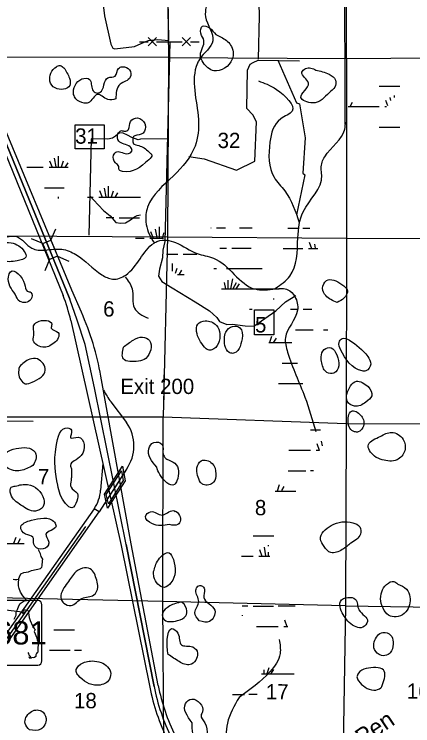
# Model space of a CAD drawing. Extents: x 408847 to 817539, y 923858 to 1151780.
# Drawn here: x 510743 to 522466, y 1031794 to 1052714 of the extents above; entities that cross this region are included whole.
import ezdxf

# ---------------------------------------------------------------- set-up
doc = ezdxf.new("R2010")
doc.units = 0
for name, color, linetype in [('Bridges', 7, 'Continuous'), ('County Seat Names', 7, 'Continuous'), ('Interstate Divided Highway Outline and Fill', 7, 'Continuous'), ('Interstates Related Text', 7, 'Continuous'), ('Lakes and Ponds', 7, 'Continuous'), ('Level 12', 7, 'Continuous'), ('Level 39', 7, 'Continuous'), ('Level 4', 7, 'Continuous'), ('Level 42', 7, 'Continuous'), ('Level 43', 7, 'Continuous'), ('Level 7', 7, 'Continuous'), ('Local Roads Improved', 7, 'Continuous'), ('Local Roads Paved', 7, 'Continuous'), ('Narrow River Creek and Branch and Slough', 7, 'Continuous'), ('Roadshields State Highways', 7, 'Continuous'), ('Section Lines', 7, 'Continuous'), ('State Route Divided Highway Outline and Fill', 7, 'Continuous'), ('State Routes Ramps', 7, 'Continuous'), ('Swamps', 7, 'Continuous'), ('Township  and Range lines', 7, 'Continuous')]:
    doc.layers.add(name, color=color, linetype=linetype)

msp = doc.modelspace()

# ---------------------------------------------------------------- linework, layer by layer
at = {"layer": 'Bridges'}
for p, q in [((511824, 1046071), (511963, 1046405)), ((511587, 1045974), (511253, 1046113)), ((512019, 1045598), (512353, 1045458)), ((511782, 1045500), (511642, 1045166)), ((513398, 1038607), (513925, 1039428)), ((513925, 1039428), (514003, 1038995)), ((514003, 1038995), (513490, 1038195)), ((513847, 1039029), (513497, 1038483)), ((513490, 1038195), (513398, 1038607))]:
    msp.add_line(p, q, dxfattribs=at)
msp.add_lwpolyline([(511782, 1045500), (511587, 1045974), (511824, 1046071), (512019, 1045598)], close=True, dxfattribs=at)
at = {"layer": 'County Seat Names'}
msp.add_line((515139, 1042112), (515139, 1041380), dxfattribs=at)
at = {"layer": 'Interstate Divided Highway Outline and Fill'}
for p, q in [((512434, 1044597), (509845, 1050840)), ((509614, 1050745), (512178, 1044443)), ((512718, 1043952), (512434, 1044597)), ((512405, 1043712), (513892, 1037092)), ((514186, 1037148), (513293, 1042072)), ((513892, 1037092), (514732, 1032929)), ((514977, 1032977), (514186, 1037148))]:
    msp.add_line(p, q, dxfattribs=at)
for centre, radius, start, end in [((507722, 1042660), 4800, 12.6604, 21.8014), ((505028, 1040573), 8400, 10.2817, 23.7202), ((520743, 1034106), 6125, 191.0816, 206.369), ((520743, 1034106), 5875, 191.0816, 206.369)]:
    msp.add_arc(centre, radius, start, end, dxfattribs=at)
at = {"layer": 'Lakes and Ponds'}
for p, q in [((514249, 1048902), (514275, 1048890)), ((510894, 1042349), (510894, 1042349)), ((510894, 1042349), (510894, 1042347)), ((515306, 1037710), (515306, 1037710))]:
    msp.add_line(p, q, dxfattribs=at)
for points in [[(516669, 1052121), (516485, 1052311), (516279, 1052367), (516234, 1052153), (516322, 1051939), (516220, 1051512), (516303, 1051292), (516617, 1051051), (517154, 1051389), (517109, 1051809), (516827, 1052040), (516669, 1052121)], [(512204, 1051140), (512092, 1051202), (511984, 1051172), (511793, 1050746), (511947, 1050547), (512379, 1050619), (512368, 1050831), (512204, 1051140)], [(513730, 1050225), (513857, 1050653), (514153, 1050863), (514135, 1051080), (513923, 1051170), (513813, 1051120), (513711, 1050894), (513499, 1050846), (513268, 1050418), (513154, 1050402), (513050, 1050490), (512958, 1050799), (512734, 1050811), (512533, 1050621), (512491, 1050358), (512557, 1050226), (512801, 1050104), (512919, 1050111), (513188, 1050356), (513494, 1050207), (513730, 1050225)], [(519619, 1051073), (519312, 1051118), (519205, 1051012), (519397, 1050691), (519175, 1050266), (519517, 1050108), (519621, 1050114), (520060, 1050456), (520170, 1050566), (520196, 1050778), (520008, 1050949), (519619, 1051073)], [(514733, 1048638), (514791, 1048579), (514701, 1048437), (513931, 1048093), (513831, 1048139), (513818, 1048241), (513720, 1048344), (513664, 1048568), (513760, 1048670), (514100, 1048618), (514208, 1048712), (514151, 1048814), (513818, 1048982), (513793, 1049193), (513895, 1049291), (513995, 1049275), (514103, 1049325), (514163, 1049565), (514372, 1049665), (514580, 1049502), (514606, 1049396), (514477, 1049184), (514247, 1049118), (514249, 1048902)], [(514275, 1048890), (514603, 1048759), (514733, 1048638)], [(510827, 1045460), (511083, 1045575), (510875, 1045906), (510655, 1045992), (510339, 1045955), (510216, 1045644), (510376, 1045484), (510827, 1045460)], [(510769, 1044480), (510911, 1044272), (511233, 1044328), (511232, 1044536), (511125, 1044574), (511048, 1044783), (510634, 1045142), (510572, 1044993), (510769, 1044480)], [(520238, 1044243), (520446, 1044371), (520545, 1044583), (520379, 1044770), (519929, 1044882), (519812, 1044656), (519904, 1044440), (520238, 1044243)], [(511790, 1042963), (512050, 1043243), (512039, 1043353), (511831, 1043480), (511845, 1043590), (511418, 1043664), (511312, 1043552), (511320, 1043328), (511304, 1043126), (511632, 1042923), (511790, 1042963)], [(516337, 1042927), (516447, 1042847), (516555, 1042847), (516748, 1043039), (516688, 1043566), (516360, 1043697), (516142, 1043599), (516107, 1043382), (516337, 1042927)], [(516933, 1042979), (517065, 1042770), (517166, 1042744), (517446, 1043174), (517383, 1043497), (517165, 1043537), (516970, 1043371), (516933, 1042979)], [(513953, 1042925), (513953, 1042583), (514395, 1042515), (514611, 1042597), (514720, 1043123), (514516, 1043222), (514246, 1043136), (513953, 1042925)], [(520603, 1043135), (520393, 1043183), (520299, 1043065), (520342, 1042854), (520978, 1042229), (521086, 1042227), (521231, 1042427), (521141, 1042653), (520603, 1043135)], [(519841, 1042288), (519941, 1042184), (520147, 1042160), (520290, 1042376), (520228, 1042696), (520062, 1042909), (519858, 1042853), (519770, 1042639), (519841, 1042288)], [(510894, 1042347), (510870, 1042148), (511069, 1041850), (511274, 1041895), (511656, 1042252), (511423, 1042578), (511198, 1042571), (510894, 1042349)], [(521156, 1041768), (520812, 1041922), (520529, 1041544), (520539, 1041336), (520755, 1041189), (521089, 1041311), (521259, 1041497), (521156, 1041768)], [(520834, 1041019), (520694, 1041057), (520562, 1040735), (520752, 1040438), (520864, 1040436), (521026, 1040750), (520834, 1041019)], [(512430, 1039350), (512398, 1039450), (512711, 1039736), (512619, 1040275), (512399, 1040261), (512423, 1040485), (512313, 1040550), (511974, 1040009), (512025, 1038865), (512252, 1038328), (512442, 1038200), (512585, 1038398), (512601, 1038626), (512413, 1038805), (512417, 1039011), (512424, 1039119), (512430, 1039350)], [(521303, 1040203), (521162, 1040063), (521337, 1039724), (521569, 1039616), (522002, 1039613), (522228, 1039881), (522183, 1040212), (521845, 1040421), (521510, 1040301), (521303, 1040203)], [(514934, 1039396), (515021, 1039186), (515455, 1038891), (515528, 1038998), (515468, 1039514), (515236, 1039633), (515132, 1039751), (515092, 1040066), (514846, 1040120), (514698, 1039934), (514934, 1039396)], [(511287, 1039445), (511359, 1039573), (511383, 1039778), (511189, 1039952), (510881, 1039957), (510556, 1039855), (510410, 1039540), (510718, 1039302), (510930, 1039295), (511287, 1039445)], [(516220, 1038945), (516302, 1038886), (516606, 1038958), (516673, 1039199), (516565, 1039509), (516241, 1039584), (516117, 1039379), (516220, 1038945)], [(510775, 1038839), (510657, 1038807), (510641, 1038601), (510941, 1038282), (511369, 1038107), (511581, 1038223), (511612, 1038455), (511138, 1038888), (510775, 1038839)], [(515306, 1037710), (515556, 1037713), (515634, 1037837), (515418, 1038120), (515092, 1037990), (514754, 1038087), (514605, 1037947), (514789, 1037738), (515306, 1037710)], [(511248, 1037835), (511037, 1037757), (510937, 1037645), (511077, 1037430), (511291, 1037342), (511323, 1037129), (511525, 1036985), (511747, 1037109), (511751, 1037217), (511674, 1037423), (511972, 1037663), (511926, 1037780), (511610, 1037898), (511248, 1037835)], [(520646, 1037163), (520926, 1037431), (520908, 1037641), (520702, 1037763), (520066, 1037680), (519753, 1037284), (519855, 1037065), (520059, 1036885), (520389, 1036974), (520646, 1037163)], [(514844, 1036327), (514854, 1036169), (515155, 1035862), (515354, 1036000), (515425, 1036681), (515301, 1036879), (514984, 1036673), (514844, 1036327)], [(512514, 1036281), (512752, 1036424), (512976, 1036407), (513168, 1036072), (513200, 1035866), (513087, 1035640), (512735, 1035540), (512414, 1035328), (512198, 1035400), (512122, 1035521), (512275, 1035951), (512514, 1036281)], [(522025, 1035961), (521913, 1036037), (521697, 1035951), (521551, 1035735), (521626, 1035184), (521808, 1035019), (522040, 1035007), (522262, 1035145), (522383, 1035586), (522279, 1035808), (522025, 1035961)], [(516187, 1034878), (516489, 1034861), (516644, 1035188), (516320, 1035567), (516338, 1035811), (516254, 1035913), (516148, 1035896), (516084, 1035779), (516170, 1035449), (516057, 1035120), (516187, 1034878)], [(520594, 1034828), (520997, 1034692), (521135, 1034862), (520883, 1035203), (520780, 1035511), (520554, 1035568), (520337, 1035452), (520343, 1035231), (520594, 1034828)], [(515571, 1035413), (515620, 1035428), (515812, 1035229), (515786, 1035023), (515550, 1034887), (515131, 1034942), (515099, 1035052), (515238, 1035266), (515571, 1035413)], [(515269, 1033892), (515599, 1033681), (515915, 1033591), (516137, 1033925), (515995, 1034110), (515659, 1034172), (515554, 1034519), (515372, 1034649), (515245, 1034341), (515269, 1033892)], [(521891, 1034258), (521815, 1034462), (521589, 1034539), (521335, 1034257), (521342, 1034032), (521542, 1033862), (521744, 1033890), (521843, 1033996), (521891, 1034258)], [(513035, 1033699), (512690, 1033602), (512564, 1033385), (512628, 1033277), (513182, 1032984), (513513, 1033122), (513581, 1033330), (513299, 1033655), (513035, 1033699)], [(521382, 1033511), (521600, 1033437), (521579, 1033006), (521525, 1032906), (521319, 1032844), (520873, 1033115), (520823, 1033228), (520867, 1033340), (521382, 1033511)], [(515973, 1031880), (516142, 1031347), (516246, 1031309), (516353, 1031878), (516237, 1032098), (516283, 1032208), (515969, 1032577), (515785, 1032447), (515973, 1031880)], [(511195, 1031670), (511521, 1031694), (511680, 1032008), (511540, 1032231), (511210, 1032189), (511063, 1031865), (511195, 1031670)]]:
    msp.add_spline(points, degree=3, dxfattribs=at)
at = {"layer": 'Level 12'}
msp.add_line((515472, 1038086), (515451, 1038112), dxfattribs=at)
at = {"layer": 'Level 39'}
for points in [[(512532, 1049461), (513391, 1049461), (513391, 1048761), (512532, 1048761)], [(517810, 1044021), (518382, 1044021), (518382, 1043289), (517810, 1043289)]]:
    msp.add_lwpolyline(points, close=True, dxfattribs=at)
at = {"layer": 'Level 4'}
for p, q in [((509730, 1050793), (512383, 1044334)), ((512383, 1044334), (509730, 1050793)), ((514037, 1037125), (514855, 1032953)), ((514037, 1037125), (514855, 1032953)), ((514855, 1032953), (514037, 1037125))]:
    msp.add_line(p, q, dxfattribs=at)
msp.add_lwpolyline([(514037, 1037125), (513107, 1041730), (512826, 1042999), (512597, 1043721), (512383, 1044334)], dxfattribs=at)
msp.add_arc((520743, 1034106), 6000, 191.0816, 206.369, dxfattribs=at)
msp.add_arc((520743, 1034106), 6000, 191.0816, 206.369, dxfattribs=at)
msp.add_arc((520743, 1034106), 6000, 191.0816, 206.369, dxfattribs=at)
at = {"layer": 'Level 7'}
for p, q in [((513451, 1038597), (513898, 1039294)), ((513898, 1039294), (513951, 1039005)), ((513951, 1039005), (513513, 1038323)), ((513513, 1038323), (513451, 1038597))]:
    msp.add_line(p, q, dxfattribs=at)
at = {"layer": 'Local Roads Improved'}
msp.add_lwpolyline([(519281, 1063186), (519069, 1057493), (518947, 1057209), (518476, 1056452), (517985, 1054866), (517904, 1054102), (517944, 1052670), (517914, 1051393)], dxfattribs=at)
at = {"layer": 'Local Roads Paved'}
for p, q in [((515295, 1051942), (515199, 1057466)), ((514431, 1051907), (514681, 1051907)), ((514681, 1052032), (514931, 1051782)), ((514931, 1052032), (514681, 1051782)), ((514931, 1051907), (515681, 1051907)), ((515681, 1052032), (515931, 1051782)), ((515931, 1052032), (515681, 1051782)), ((515931, 1051907), (516181, 1051907)), ((506041, 1040812), (511303, 1040747)), ((511539, 1036773), (511518, 1036851)), ((511589, 1036695), (511540, 1036772)), ((511561, 1036493), (511575, 1036643)), ((511575, 1036644), (511589, 1036692)), ((511253, 1036357), (511389, 1036392)), ((511389, 1036393), (511439, 1036400)), ((511540, 1036436), (511553, 1036456)), ((511554, 1036458), (511561, 1036493)), ((510880, 1036120), (510894, 1036170)), ((510894, 1036170), (510937, 1036262)), ((510939, 1036264), (511023, 1036299)), ((511024, 1036299), (511166, 1036321)), ((511167, 1036321), (511252, 1036357)), ((510715, 1036106), (510765, 1036099)), ((510765, 1036098), (510815, 1036098)), ((510816, 1036098), (510879, 1036104)), ((510873, 1035977), (510880, 1036120)), ((510873, 1035905), (510873, 1035976)), ((510887, 1035826), (510873, 1035904)), ((510930, 1035719), (510887, 1035826)), ((510994, 1035611), (510930, 1035718)), ((511066, 1035532), (510995, 1035610)), ((510880, 1035317), (510915, 1035388)), ((510917, 1035389), (510980, 1035431)), ((510980, 1035432), (511037, 1035467)), ((511038, 1035467), (511065, 1035481)), ((511104, 1035488), (511066, 1035532)), ((511067, 1035482), (511101, 1035482)), ((510801, 1035138), (510837, 1035209)), ((510801, 1035045), (510801, 1035137)), ((510837, 1035209), (510880, 1035317)), ((510744, 1034931), (510801, 1035043))]:
    msp.add_line(p, q, dxfattribs=at)
for points in [[(513768, 1054197), (513564, 1053988), (513507, 1053839), (513467, 1053522), (513405, 1053179), (513369, 1052913), (513400, 1052663), (513589, 1051834), (513640, 1051721), (513702, 1051696), (514285, 1051767), (514561, 1051890), (514694, 1051946), (514970, 1051967), (515295, 1051942)], [(515315, 1051892), (515172, 1046029), (515111, 1045777), (515101, 1045552), (515019, 1045214), (514988, 1045010), (515080, 1044856), (515387, 1044672), (516062, 1044263), (516491, 1043997), (516706, 1043802), (516778, 1043680), (516992, 1043588), (517166, 1043598), (517534, 1043557), (517790, 1043547), (518434, 1043997), (518721, 1044263), (519027, 1044447)], [(515244, 1049051), (514456, 1049041), (514385, 1049020), (514201, 1049092), (514078, 1049163), (513945, 1049215), (513843, 1049225), (513720, 1049133), (513638, 1049071), (513495, 1049041), (513004, 1049051), (512933, 1046217)], [(512962, 1047375), (513077, 1047260), (513373, 1046943), (513568, 1046790), (513731, 1046595), (513875, 1046575), (514018, 1046585), (514161, 1046667), (514284, 1046759), (514355, 1046800), (514457, 1046821)], [(511518, 1036852), (511468, 1036945), (511468, 1036945), (511460, 1036966)], [(511439, 1036400), (511511, 1036414), (511511, 1036414), (511539, 1036435)]]:
    msp.add_lwpolyline(points, dxfattribs=at)
for centre, start, end in [((511514, 1036850), 15.2478, 28.2887), ((511543, 1036774), 195.2478, 212.4581), ((511579, 1036643), 164.0622, 174.5624), ((511585, 1036693), 344.0622, 32.4581), ((511390, 1036389), 98.1341, 104.7507), ((511438, 1036404), 278.1341, 281.3155), ((511536, 1036438), 306.8837, 326.3232), ((511550, 1036459), 326.3232, 348.6956), ((511557, 1036494), 348.6956, 354.5624), ((510898, 1036169), 155.2358, 164.0622), ((510940, 1036260), 112.6301, 155.2358), ((511024, 1036295), 98.535, 112.6301), ((511165, 1036325), 278.535, 292.6301), ((511254, 1036353), 104.7507, 112.6301), ((510765, 1036102), 261.8659, 270), ((510815, 1036102), 270, 275.197), ((510877, 1035976), 177.139, 180), ((510884, 1036119), 164.0622, 177.139), ((510877, 1035905), 180, 190.2998), ((510891, 1035827), 190.2998, 201.7915), ((510934, 1035720), 201.7915, 210.951), ((510998, 1035613), 210.951, 222.2593), ((510919, 1035386), 123.7034, 153.4465), ((510982, 1035428), 122.0183, 123.7034), ((511040, 1035464), 116.5766, 122.0183), ((511067, 1035478), 90, 116.5766), ((511063, 1035529), 40.587, 42.2593), ((511101, 1035486), 270, 40.587), ((510805, 1035137), 153.4465, 180), ((510833, 1035211), 333.4465, 338.2085), ((510883, 1035315), 153.4465, 158.2085), ((510741, 1034932), 300.269, 333.4465), ((510797, 1035045), 333.4465, 0)]:
    msp.add_arc(centre, 4, start, end, dxfattribs=at)
at = {"layer": 'Narrow River Creek and Branch and Slough'}
for points in [[(520479, 1049480), (520455, 1059096), (520934, 1059779)], [(515880, 1048527), (516332, 1048461), (517282, 1048133), (517819, 1048393), (517865, 1049551), (517765, 1049755), (517581, 1049940), (517602, 1051074), (517687, 1051250), (517771, 1051298), (517923, 1051362), (519136, 1051348)], [(518501, 1051361), (519046, 1050110), (519132, 1050082), (519305, 1049080), (519232, 1048039), (519290, 1047996), (519048, 1046819)]]:
    msp.add_lwpolyline(points, dxfattribs=at)
for points in [[(512503, 1058248), (512717, 1058175), (513237, 1057746), (513591, 1057848), (514098, 1057783), (514364, 1057707), (514745, 1057213), (515794, 1056591), (516225, 1056240), (516880, 1054983), (516888, 1054288), (516583, 1053769), (516456, 1053217), (516371, 1052640), (516586, 1051934), (516193, 1051386), (516133, 1051274), (516161, 1049615), (516062, 1048838), (515423, 1047965), (514667, 1047042), (514616, 1046828), (514714, 1046251), (514864, 1045986)], [(517926, 1050753), (518456, 1050502), (518916, 1049862), (518581, 1049638), (518264, 1048955), (518387, 1047919), (518701, 1047520), (519124, 1046586)], [(518423, 1044654), (518848, 1045012), (519087, 1046140), (519242, 1046907), (519790, 1047980), (519770, 1048188), (519877, 1048525), (520466, 1049339), (520485, 1049542)], [(508270, 1045699), (508818, 1045324), (509723, 1045684), (509819, 1045784), (510018, 1045986), (510364, 1046124), (510810, 1046177), (511262, 1045834), (511651, 1045782), (512139, 1045805), (512557, 1045648), (513321, 1045052), (513637, 1044926), (514024, 1045046), (514858, 1045986), (514962, 1046040), (515490, 1045999), (516122, 1045676), (516601, 1045545), (517820, 1044636), (518427, 1044638), (518795, 1044613), (518995, 1044417), (519075, 1044012), (518719, 1043207), (518783, 1042778), (519290, 1041459), (519615, 1040447)], [(514002, 1044994), (514209, 1044645), (514277, 1044074), (514681, 1043777)], [(518538, 1034326), (518562, 1033915), (518269, 1033387), (517356, 1032629)], [(517356, 1032629), (517014, 1031868), (516935, 1031155), (516832, 1030425), (516917, 1029928), (516701, 1029356), (516671, 1029260)]]:
    msp.add_spline(points, degree=3, dxfattribs=at)
at = {"layer": 'Roadshields State Highways'}
for p, q in [((511433, 1035474), (509783, 1035474)), ((511558, 1033699), (511558, 1035349)), ((509783, 1033574), (511433, 1033574))]:
    msp.add_line(p, q, dxfattribs=at)
msp.add_lwpolyline([(510418, 1035208), (510981, 1035146), (510995, 1035099), (511018, 1035099), (511034, 1035132), (511024, 1035172), (511044, 1035211), (511094, 1035188), (511159, 1035178), (511159, 1035116), (511179, 1034981), (511212, 1034885), (511281, 1034737), (511328, 1034657), (511354, 1034621), (511334, 1034565), (511361, 1034496), (511393, 1034400), (511417, 1034321), (511443, 1034252), (511443, 1034189), (511436, 1034064), (511433, 1033991), (511430, 1033935), (511417, 1033952), (511400, 1033915), (511377, 1033876), (511377, 1033829), (511337, 1033800), (511295, 1033793), (511258, 1033800), (511245, 1033780), (511202, 1033773), (511183, 1033810), (511192, 1033826), (511206, 1033803), (511222, 1033797), (511222, 1033826), (511186, 1033869), (511173, 1033922), (511150, 1033946)], dxfattribs=at)
for centre, start, end in [((511433, 1035349), 0, 90), ((511433, 1033699), 270, 0)]:
    msp.add_arc(centre, 125, start, end, dxfattribs=at)
at = {"layer": 'Section Lines'}
for p, q in [((520516, 1051416), (520528, 1056847)), ((515280, 1051441), (510435, 1051451)), ((515248, 1046170), (515126, 1040877)), ((510063, 1040874), (515126, 1040877)), ((515111, 1035445), (515126, 1040877)), ((520503, 1040681), (525765, 1040653)), ((515111, 1035445), (510037, 1035558)), ((520487, 1035325), (515111, 1035445)), ((515154, 1030243), (515111, 1035445))]:
    msp.add_line(p, q, dxfattribs=at)
for points in [[(515213, 1056737), (515280, 1051441)], [(515280, 1051441), (515248, 1046170)], [(515280, 1051441), (520516, 1051416)], [(520516, 1051416), (525721, 1051447)], [(520516, 1051416), (520519, 1046135)], [(520519, 1046135), (520503, 1040681)], [(515126, 1040877), (520503, 1040681)], [(520503, 1040681), (520488, 1035325)], [(520487, 1035325), (520395, 1030017)], [(520487, 1035325), (525794, 1035242)]]:
    msp.add_lwpolyline(points, dxfattribs=at)
at = {"layer": 'State Route Divided Highway Outline and Fill'}
for p, q in [((513099, 1038173), (507883, 1030811)), ((508046, 1030696), (513241, 1038084)), ((513241, 1038084), (513099, 1038173)), ((512841, 1037652), (507964, 1030753))]:
    msp.add_line(p, q, dxfattribs=at)
at = {"layer": 'State Routes Ramps'}
for p, q in [((513589, 1041319), (514049, 1040712)), ((514042, 1039334), (513241, 1038084)), ((513351, 1039501), (513285, 1038722))]:
    msp.add_line(p, q, dxfattribs=at)
for centre, radius, start, end in [((515581, 1042853), 2514, 208.3653, 217.6054), ((513063, 1040027), 1200, 324.6958, 34.797), ((512089, 1038822), 1200, 327.2635, 355.2013)]:
    msp.add_arc(centre, radius, start, end, dxfattribs=at)
at = {"layer": 'Swamps'}
for p, q in [((521477, 1050597), (522086, 1050597)), ((520745, 1049997), (521476, 1049997)), ((521477, 1049397), (522086, 1049397)), ((512038, 1048541), (512038, 1048214)), ((511785, 1048408), (511857, 1048214)), ((511918, 1048480), (511966, 1048226)), ((512183, 1048396), (512123, 1048214)), ((512316, 1048347), (512244, 1048226)), ((513253, 1047527), (513326, 1047334)), ((513386, 1047599), (513434, 1047346)), ((513507, 1047660), (513507, 1047334)), ((513652, 1047515), (513591, 1047334)), ((513785, 1047467), (513712, 1047346)), ((513236, 1047334), (513836, 1047334)), ((513832, 1046731), (514432, 1046731)), ((515007, 1046460), (515007, 1046134)), ((514753, 1046327), (514826, 1046134)), ((514886, 1046399), (514934, 1046146)), ((519418, 1046016), (519490, 1045823)), ((515662, 1045190), (515590, 1045069)), ((516989, 1045238), (518039, 1045238)), ((516921, 1044824), (516958, 1044638)), ((517030, 1044896), (517030, 1044638)), ((517163, 1044932), (517104, 1044638)), ((517271, 1044812), (517177, 1044637)), ((517356, 1044787), (517257, 1044638)), ((516839, 1044638), (518539, 1044638)), ((518313, 1043243), (518253, 1043062)), ((518446, 1043194), (518373, 1043074)), ((519642, 1040089), (519714, 1039895)), ((518540, 1038877), (518480, 1038695)), ((518673, 1038828), (518601, 1038707)), ((510787, 1037334), (510726, 1037153)), ((510920, 1037286), (510847, 1037165)), ((517771, 1037379), (518380, 1037379)), ((518090, 1037045), (518138, 1036792)), ((517957, 1036973), (518029, 1036779)), ((517773, 1035315), (518373, 1035315)), ((511785, 1034016), (512385, 1034016)), ((518232, 1033501), (518171, 1033319)), ((518365, 1033452), (518292, 1033332))]:
    msp.add_line(p, q, dxfattribs=at)
for points in [[(521663, 1050190), (521721, 1050034)], [(521795, 1050262), (521812, 1050175)], [(521916, 1050323), (521916, 1050266)], [(520564, 1049997), (520745, 1049997)], [(520685, 1050114), (520622, 1050009)], [(521645, 1049997), (521697, 1049997)], [(511111, 1048214), (511598, 1048214)], [(511767, 1048214), (512327, 1048214)], [(511635, 1047614), (512208, 1047614)], [(512038, 1047341), (512038, 1047299)], [(512901, 1047334), (513066, 1047334)], [(513836, 1047334), (514458, 1047334)], [(513444, 1046734), (513677, 1046734)], [(516527, 1046438), (516539, 1046438)], [(516689, 1046438), (516961, 1046438)], [(517372, 1046438), (517739, 1046438)], [(518795, 1046420), (519097, 1046420)], [(519232, 1046423), (519442, 1046423)], [(515143, 1046288), (515091, 1046134)], [(514307, 1046134), (514566, 1046134)], [(514736, 1046134), (515136, 1046134)], [(516793, 1045838), (516989, 1045838)], [(517139, 1045838), (517713, 1045838)], [(518657, 1045823), (519231, 1045823)], [(519400, 1045823), (519676, 1045823)], [(519577, 1045950), (519599, 1045835)], [(519672, 1045828), (519672, 1045823)], [(515223, 1045657), (515554, 1045657)], [(515710, 1045655), (516112, 1045655)], [(515385, 1045383), (515385, 1045159)], [(515530, 1045238), (515480, 1045088)], [(516611, 1045238), (516689, 1045238)], [(515547, 1045057), (515713, 1045057)], [(515713, 1045057), (515744, 1045057)], [(518376, 1044331), (518378, 1044354)], [(517667, 1044038), (517739, 1044038)], [(518869, 1044038), (519089, 1044038)], [(519239, 1044038), (519500, 1044038)], [(519020, 1043438), (519539, 1043438)], [(519839, 1043438), (519967, 1043438)], [(518232, 1043062), (518497, 1043062)], [(518497, 1043062), (518904, 1043062)], [(518622, 1042459), (519075, 1042459)], [(518521, 1041862), (519228, 1041862)], [(519456, 1040495), (519751, 1040495)], [(519775, 1040161), (519800, 1040027)], [(518823, 1039895), (519455, 1039895)], [(519624, 1039895), (519725, 1039895)], [(518800, 1039293), (519321, 1039293)], [(519456, 1039295), (519549, 1039295)], [(518416, 1038695), (518724, 1038695)], [(518724, 1038695), (519030, 1038695)], [(510389, 1037153), (510970, 1037153)], [(510970, 1037153), (511033, 1037153)], [(518211, 1037106), (518211, 1037078)], [(518211, 1036900), (518211, 1036779)], [(517424, 1036779), (517770, 1036779)], [(517939, 1036779), (518266, 1036779)], [(517452, 1035317), (517617, 1035317)], [(518508, 1035317), (519002, 1035317)], [(517447, 1035044), (517447, 1035024)], [(517872, 1034717), (518507, 1034717)], [(518676, 1034717), (518787, 1034717)], [(518694, 1034911), (518766, 1034717)], [(511907, 1034618), (512519, 1034618)], [(512520, 1034018), (512717, 1034018)], [(518017, 1033319), (518416, 1033319)], [(518087, 1033440), (518087, 1033319)], [(518416, 1033319), (518978, 1033319)], [(517165, 1032717), (517512, 1032717)], [(517647, 1032719), (517888, 1032719)]]:
    msp.add_lwpolyline(points, dxfattribs=at)
at = {"layer": 'Township  and Range lines'}
for p, q in [((510368, 1046202), (515248, 1046170)), ((515248, 1046170), (520519, 1046135)), ((520519, 1046135), (525742, 1046101))]:
    msp.add_line(p, q, dxfattribs=at)

# ---------------------------------------------------------------- texts
at = {"layer": 'Interstates Related Text'}
msp.add_text('Exit 200', height=450, dxfattribs=at).set_placement((513862, 1041548))
at = {"layer": 'Level 42'}
msp.add_text('Pen', height=500, rotation=33.9963, dxfattribs=at).set_placement((520989, 1031188))
at = {"layer": 'Level 43'}
for s, p in [('31', (512534, 1048908)), ('32', (516725, 1048780)), ('6', (513358, 1043825)), ('5', (517825, 1043358)), ('7', (511438, 1038892)), ('8', (517822, 1037983)), ('16', (522291, 1032589)), ('17', (518144, 1032568)), ('18', (512501, 1032309))]:
    msp.add_text(s, height=450, rotation=359.9063, dxfattribs=at).set_placement(p)
at = {"layer": 'Roadshields State Highways'}
msp.add_text('681', height=680, dxfattribs=at).set_placement((510181, 1034184))

doc.saveas('drawing.dxf')
